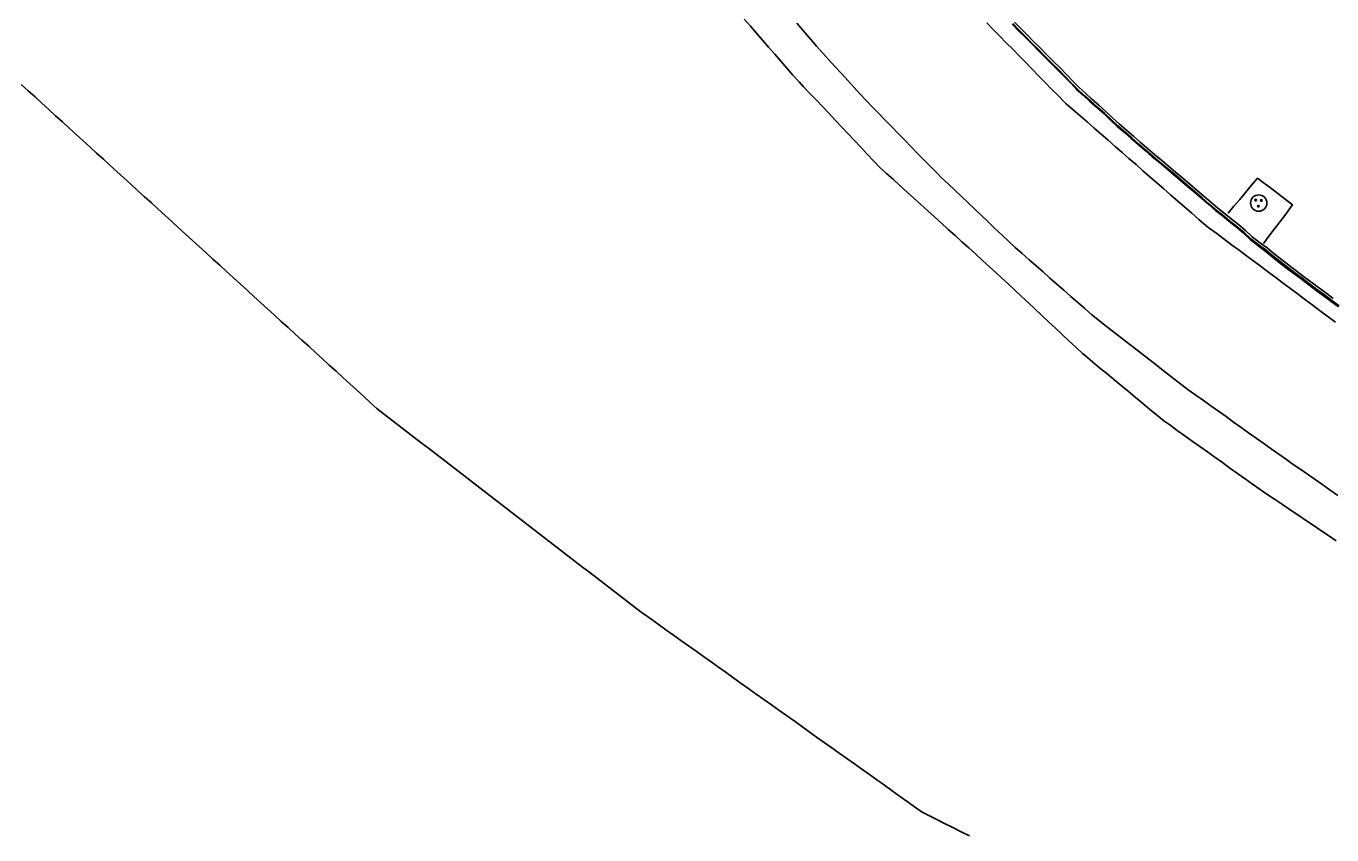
# Model space of a CAD drawing. Extents: x 1901471 to 1963503, y 756461 to 799997.
# Drawn here: x 1929149.2 to 1929290.3, y 773103.1 to 773190.5 of the extents above; entities that cross this region are included whole.
import ezdxf

# ---------------------------------------------------------------- set-up
doc = ezdxf.new("R2010")
doc.units = 0
for name, color, linetype in [('RD_EX_Conc', 7, 'Continuous'), ('RD_EX_DR_Inlet', 7, 'Continuous'), ('RD_EX_H2O', 7, 'Continuous'), ('RD_EX_Road', 7, 'Continuous'), ('RD_HC_Cl', 7, 'Continuous')]:
    doc.layers.add(name, color=color, linetype=linetype)

# ---------------------------------------------------------------- blocks, each defined once
blk = doc.blocks.new('MH')
at = {"layer": 'RD_EX_DR_Inlet'}
for centre, radius in [((0, 0), 1.75), ((-0.66, 0.63), 0.175), ((0.56, 0.56), 0.175), ((-0.09, -0.66), 0.175)]:
    blk.add_circle(centre, radius, dxfattribs=at)

msp = doc.modelspace()

# ---------------------------------------------------------------- linework, layer by layer
at = {"layer": 'RD_EX_Conc'}
for points in [[(1929255.79, 773190.71), (1929256.49, 773190), (1929257.2, 773189.29), (1929257.9, 773188.58), (1929258.6, 773187.86), (1929259.3, 773187.15), (1929260, 773186.44), (1929260.73, 773185.75), (1929261.43, 773185.03), (1929262.13, 773184.32), (1929262.79, 773183.63), (1929263.45, 773183.02), (1929264.19, 773182.36), (1929264.94, 773181.69), (1929265.69, 773181.04), (1929266.42, 773180.34), (1929267.15, 773179.67), (1929267.91, 773179.01), (1929268.66, 773178.36), (1929269.41, 773177.7), (1929270.17, 773177.05), (1929270.93, 773176.39), (1929271.7, 773175.75), (1929272.46, 773175.11), (1929273.23, 773174.47), (1929273.99, 773173.82), (1929274.75, 773173.17), (1929275.52, 773172.53), (1929276.27, 773171.87), (1929277.03, 773171.22), (1929277.78, 773170.56), (1929278.46, 773170.04), (1929279.23, 773169.4), (1929280.01, 773168.78), (1929280.78, 773168.14), (1929281.52, 773167.46), (1929282.3, 773166.83), (1929283.1, 773166.23), (1929283.87, 773165.59), (1929284.65, 773164.97), (1929285.43, 773164.34), (1929286.24, 773163.74), (1929287.04, 773163.15), (1929287.84, 773162.55), (1929288.64, 773161.95), (1929289.44, 773161.35), (1929290.24, 773160.76), (1929291.05, 773160.16)], [(1929291.13, 773160.27), (1929290.33, 773160.87), (1929289.52, 773161.46), (1929288.72, 773162.06), (1929287.92, 773162.66), (1929287.12, 773163.26), (1929286.32, 773163.85), (1929285.52, 773164.45), (1929284.73, 773165.08), (1929283.95, 773165.7), (1929283.18, 773166.34), (1929282.36, 773166.91), (1929281.58, 773167.53), (1929280.84, 773168.21), (1929280.07, 773168.86), (1929279.28, 773169.47), (1929278.51, 773170.12), (1929277.84, 773170.63), (1929277.08, 773171.28), (1929276.32, 773171.93), (1929275.57, 773172.59), (1929274.8, 773173.23), (1929274.05, 773173.88), (1929273.29, 773174.53), (1929272.52, 773175.17), (1929271.75, 773175.81), (1929270.98, 773176.45), (1929270.23, 773177.11), (1929269.47, 773177.76), (1929268.71, 773178.42), (1929267.96, 773179.07), (1929267.21, 773179.73), (1929266.47, 773180.4), (1929265.75, 773181.1), (1929264.99, 773181.75), (1929264.25, 773182.42), (1929263.5, 773183.09), (1929262.84, 773183.69), (1929262.18, 773184.38), (1929261.48, 773185.09), (1929260.78, 773185.8), (1929260.06, 773186.49), (1929259.36, 773187.21), (1929258.66, 773187.92), (1929257.96, 773188.63), (1929257.26, 773189.35), (1929256.55, 773190.05), (1929255.85, 773190.77)], [(1929290.48, 773161.07), (1929289.68, 773161.67), (1929288.87, 773162.26), (1929288.07, 773162.86), (1929287.27, 773163.46), (1929286.47, 773164.06), (1929285.67, 773164.66), (1929284.89, 773165.28), (1929284.11, 773165.91), (1929283.33, 773166.54), (1929282.52, 773167.12), (1929281.73, 773167.74), (1929280.99, 773168.43), (1929280.23, 773169.07), (1929279.44, 773169.69), (1929278.67, 773170.33), (1929278.02, 773170.83), (1929277.25, 773171.47), (1929276.49, 773172.12), (1929275.73, 773172.78), (1929274.97, 773173.42), (1929274.21, 773174.07), (1929273.45, 773174.72), (1929272.68, 773175.36), (1929271.91, 773176), (1929271.15, 773176.64), (1929270.39, 773177.3), (1929269.63, 773177.95), (1929268.88, 773178.61), (1929268.13, 773179.26), (1929267.37, 773179.92), (1929266.64, 773180.6), (1929265.91, 773181.29), (1929265.16, 773181.94), (1929264.41, 773182.61), (1929263.67, 773183.28), (1929263.02, 773183.87), (1929262.36, 773184.55), (1929261.66, 773185.27), (1929260.96, 773185.98), (1929260.24, 773186.67), (1929259.54, 773187.38), (1929258.84, 773188.1), (1929258.14, 773188.81), (1929257.44, 773189.53), (1929256.73, 773190.23), (1929256.03, 773190.94)], [(1929282.93, 773167.01), (1929283.53, 773167.81), (1929284.14, 773168.61), (1929284.74, 773169.4), (1929285.34, 773170.2), (1929285.94, 773171), (1929286.08, 773171.19), (1929285.28, 773171.8), (1929284.49, 773172.4), (1929283.69, 773173.01), (1929282.9, 773173.61), (1929282.3, 773174.07), (1929281.66, 773173.3), (1929281.01, 773172.54), (1929280.37, 773171.78), (1929279.72, 773171.01), (1929279.12, 773170.3)]]:
    msp.add_lwpolyline(points, dxfattribs=at)
at = {"layer": 'RD_EX_H2O'}
msp.add_lwpolyline([(1929251.17, 773103.02), (1929250.28, 773103.47), (1929249.38, 773103.92), (1929248.49, 773104.37), (1929247.59, 773104.82), (1929246.7, 773105.27), (1929246.07, 773105.59), (1929245.25, 773106.17), (1929244.44, 773106.75), (1929243.62, 773107.33), (1929242.81, 773107.91), (1929241.99, 773108.49), (1929241.18, 773109.07), (1929240.37, 773109.65), (1929239.55, 773110.22), (1929238.74, 773110.8), (1929237.92, 773111.38), (1929237.11, 773111.96), (1929236.29, 773112.54), (1929235.48, 773113.12), (1929234.66, 773113.7), (1929233.85, 773114.28), (1929233.03, 773114.86), (1929232.22, 773115.44), (1929231.4, 773116.02), (1929230.59, 773116.6), (1929229.77, 773117.18), (1929228.96, 773117.76), (1929228.14, 773118.34), (1929227.33, 773118.92), (1929226.52, 773119.5), (1929225.7, 773120.08), (1929224.89, 773120.66), (1929224.07, 773121.24), (1929223.26, 773121.82), (1929222.44, 773122.4), (1929221.63, 773122.98), (1929220.81, 773123.56), (1929220, 773124.14), (1929219.18, 773124.72), (1929218.37, 773125.3), (1929217.55, 773125.88), (1929216.74, 773126.46), (1929215.92, 773127.04), (1929215.71, 773127.19), (1929214.92, 773127.8), (1929214.13, 773128.41), (1929213.33, 773129.02), (1929212.54, 773129.63), (1929211.75, 773130.24), (1929210.96, 773130.85), (1929210.16, 773131.46), (1929209.37, 773132.07), (1929208.58, 773132.68), (1929207.79, 773133.29), (1929207, 773133.9), (1929206.2, 773134.51), (1929205.41, 773135.12), (1929204.62, 773135.73), (1929203.83, 773136.34), (1929203.03, 773136.95), (1929202.24, 773137.57), (1929202.24, 773137.57), (1929201.45, 773138.18), (1929200.66, 773138.79), (1929199.87, 773139.4), (1929199.07, 773140.01), (1929198.28, 773140.62), (1929197.49, 773141.23), (1929196.7, 773141.84), (1929195.91, 773142.45), (1929195.11, 773143.06), (1929194.32, 773143.67), (1929193.53, 773144.28), (1929192.74, 773144.89), (1929191.94, 773145.5), (1929191.15, 773146.11), (1929190.36, 773146.72), (1929189.57, 773147.33), (1929188.78, 773147.94), (1929187.98, 773148.55), (1929187.17, 773149.17), (1929186.43, 773149.85), (1929185.69, 773150.52), (1929184.95, 773151.19), (1929184.21, 773151.87), (1929183.48, 773152.54), (1929182.74, 773153.21), (1929182, 773153.89), (1929181.26, 773154.56), (1929180.52, 773155.23), (1929179.78, 773155.91), (1929179.04, 773156.58), (1929178.3, 773157.25), (1929177.56, 773157.93), (1929176.82, 773158.6), (1929176.08, 773159.27), (1929175.34, 773159.95), (1929174.6, 773160.62), (1929173.87, 773161.29), (1929173.13, 773161.97), (1929172.39, 773162.64), (1929171.65, 773163.31), (1929170.91, 773163.99), (1929170.17, 773164.66), (1929169.43, 773165.33), (1929168.69, 773166.01), (1929167.95, 773166.68), (1929167.21, 773167.35), (1929166.47, 773168.03), (1929165.73, 773168.7), (1929164.99, 773169.38), (1929164.26, 773170.05), (1929163.52, 773170.72), (1929162.78, 773171.4), (1929162.04, 773172.07), (1929161.3, 773172.74), (1929160.56, 773173.42), (1929159.82, 773174.09), (1929159.08, 773174.76), (1929158.34, 773175.44), (1929157.6, 773176.11), (1929156.86, 773176.78), (1929156.12, 773177.46), (1929155.38, 773178.13), (1929154.64, 773178.8), (1929153.91, 773179.48), (1929153.91, 773179.48), (1929153.17, 773180.15), (1929152.43, 773180.82), (1929151.69, 773181.5), (1929150.95, 773182.17), (1929150.21, 773182.84), (1929149.47, 773183.52), (1929148.73, 773184.19)], dxfattribs=at)
at = {"layer": 'RD_EX_Road'}
for points in [[(1929226.84, 773191.24), (1929227.5, 773190.49), (1929228.16, 773189.73), (1929228.81, 773188.98), (1929229.47, 773188.23), (1929230.13, 773187.47), (1929230.79, 773186.72), (1929231.45, 773185.97), (1929232.1, 773185.21), (1929232.76, 773184.46), (1929233.25, 773183.94), (1929233.94, 773183.22), (1929234.63, 773182.49), (1929235.32, 773181.76), (1929236, 773181.04), (1929236.69, 773180.31), (1929237.38, 773179.59), (1929238.07, 773178.86), (1929238.75, 773178.14), (1929239.44, 773177.41), (1929240.13, 773176.68), (1929240.82, 773175.96), (1929241.5, 773175.23), (1929242.22, 773174.59), (1929242.96, 773173.91), (1929243.7, 773173.24), (1929244.44, 773172.57), (1929245.18, 773171.9), (1929245.92, 773171.23), (1929246.66, 773170.56), (1929247.4, 773169.88), (1929248.14, 773169.21), (1929248.88, 773168.54), (1929249.62, 773167.87), (1929250.36, 773167.2), (1929251.1, 773166.53), (1929251.85, 773165.85), (1929252.59, 773165.18), (1929253.33, 773164.51), (1929254.07, 773163.84), (1929254.61, 773163.33), (1929255.35, 773162.64), (1929256.08, 773161.96), (1929256.81, 773161.28), (1929257.54, 773160.6), (1929258.27, 773159.91), (1929259, 773159.23), (1929259.73, 773158.55), (1929260.46, 773157.86), (1929261.19, 773157.18), (1929261.92, 773156.5), (1929262.65, 773155.82), (1929263.38, 773155.13), (1929263.7, 773154.87), (1929264.47, 773154.23), (1929265.24, 773153.6), (1929266.01, 773152.96), (1929266.01, 773152.96), (1929266.78, 773152.32), (1929267.55, 773151.68), (1929268.32, 773151.05), (1929269.09, 773150.41), (1929269.86, 773149.77), (1929270.63, 773149.13), (1929271.4, 773148.5), (1929272.17, 773147.86), (1929272.81, 773147.41), (1929273.62, 773146.83), (1929274.43, 773146.25), (1929275.25, 773145.67), (1929276.06, 773145.09), (1929276.88, 773144.51), (1929277.69, 773143.93), (1929278.51, 773143.35), (1929279.32, 773142.76), (1929280.13, 773142.18), (1929280.95, 773141.6), (1929281.76, 773141.02), (1929282.58, 773140.44), (1929283.32, 773139.94), (1929284.15, 773139.38), (1929284.98, 773138.82), (1929285.81, 773138.26), (1929286.64, 773137.7), (1929287.47, 773137.14), (1929288.3, 773136.58), (1929289.13, 773136.02), (1929289.95, 773135.47), (1929290.78, 773134.91)], [(1929290.98, 773139.8), (1929290.16, 773140.37), (1929289.34, 773140.95), (1929288.51, 773141.52), (1929287.69, 773142.09), (1929286.87, 773142.66), (1929286.05, 773143.23), (1929285.42, 773143.67), (1929284.6, 773144.25), (1929283.79, 773144.83), (1929282.97, 773145.41), (1929282.16, 773145.99), (1929281.34, 773146.57), (1929280.53, 773147.15), (1929279.71, 773147.73), (1929278.9, 773148.31), (1929278.08, 773148.89), (1929277.27, 773149.47), (1929276.45, 773150.05), (1929275.64, 773150.63), (1929274.82, 773151.21), (1929274.49, 773151.45), (1929273.7, 773152.06), (1929272.91, 773152.67), (1929272.12, 773153.29), (1929271.33, 773153.9), (1929270.55, 773154.52), (1929269.76, 773155.13), (1929268.97, 773155.75), (1929268.18, 773156.36), (1929267.39, 773156.98), (1929266.6, 773157.59), (1929265.81, 773158.21), (1929265.03, 773158.82), (1929264.38, 773159.32), (1929263.63, 773159.98), (1929262.88, 773160.64), (1929262.13, 773161.3), (1929261.38, 773161.96), (1929260.62, 773162.62), (1929259.87, 773163.28), (1929259.12, 773163.94), (1929258.37, 773164.6), (1929257.62, 773165.26), (1929256.87, 773165.92), (1929256.11, 773166.58), (1929255.38, 773167.27), (1929254.66, 773167.96), (1929253.93, 773168.65), (1929253.21, 773169.34), (1929252.48, 773170.03), (1929251.76, 773170.72), (1929251.03, 773171.4), (1929250.31, 773172.09), (1929249.58, 773172.78), (1929248.86, 773173.47), (1929248.13, 773174.16), (1929247.67, 773174.6), (1929246.97, 773175.32), (1929246.27, 773176.03), (1929245.57, 773176.75), (1929244.88, 773177.46), (1929244.18, 773178.18), (1929243.48, 773178.89), (1929242.78, 773179.61), (1929242.08, 773180.32), (1929241.38, 773181.04), (1929240.69, 773181.75), (1929240.04, 773182.42), (1929239.37, 773183.15), (1929238.69, 773183.89), (1929238.02, 773184.63), (1929237.34, 773185.37), (1929236.67, 773186.11), (1929235.99, 773186.85), (1929235.32, 773187.59), (1929234.65, 773188.32), (1929234.45, 773188.54), (1929233.81, 773189.3), (1929233.16, 773190.06), (1929232.51, 773190.82)], [(1929253.05, 773190.84), (1929253.75, 773190.13), (1929254.45, 773189.41), (1929255.15, 773188.7), (1929255.85, 773187.99), (1929256.55, 773187.27), (1929257.25, 773186.56), (1929257.95, 773185.84), (1929258.65, 773185.13), (1929259.35, 773184.42), (1929260.05, 773183.7), (1929260.75, 773182.99), (1929261.45, 773182.27), (1929261.63, 773182.11), (1929262.39, 773181.46), (1929263.14, 773180.8), (1929263.89, 773180.14), (1929264.65, 773179.48), (1929265.4, 773178.83), (1929266.15, 773178.17), (1929266.91, 773177.51), (1929267.66, 773176.85), (1929268.41, 773176.2), (1929269.17, 773175.54), (1929269.92, 773174.88), (1929270.67, 773174.22), (1929271.43, 773173.57), (1929272.18, 773172.91), (1929272.93, 773172.25), (1929273.69, 773171.6), (1929274.44, 773170.94), (1929275.19, 773170.28), (1929275.95, 773169.62), (1929276.7, 773168.97), (1929277.09, 773168.67), (1929277.89, 773168.08), (1929278.7, 773167.48), (1929279.5, 773166.88), (1929280.3, 773166.28), (1929281.1, 773165.68), (1929281.9, 773165.09), (1929282.71, 773164.49), (1929283.51, 773163.89), (1929284.31, 773163.29), (1929285.11, 773162.7), (1929285.91, 773162.1), (1929286.71, 773161.5), (1929287.52, 773160.9), (1929288.32, 773160.31), (1929289.12, 773159.71), (1929289.92, 773159.11), (1929290.72, 773158.51)]]:
    msp.add_lwpolyline(points, dxfattribs=at)
at = {"layer": 'RD_HC_Cl'}
msp.add_arc((1933934.02, 762479.74), 11482.38, 112.01316, 122.84589, dxfattribs=at)

# ---------------------------------------------------------------- block references
at = {"layer": 'RD_EX_DR_Inlet', "xscale": 0.5039370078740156, "yscale": 0.5039370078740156}
msp.add_blockref('MH', (1929282.43, 773171.38), dxfattribs=at)

doc.saveas('drawing.dxf')
